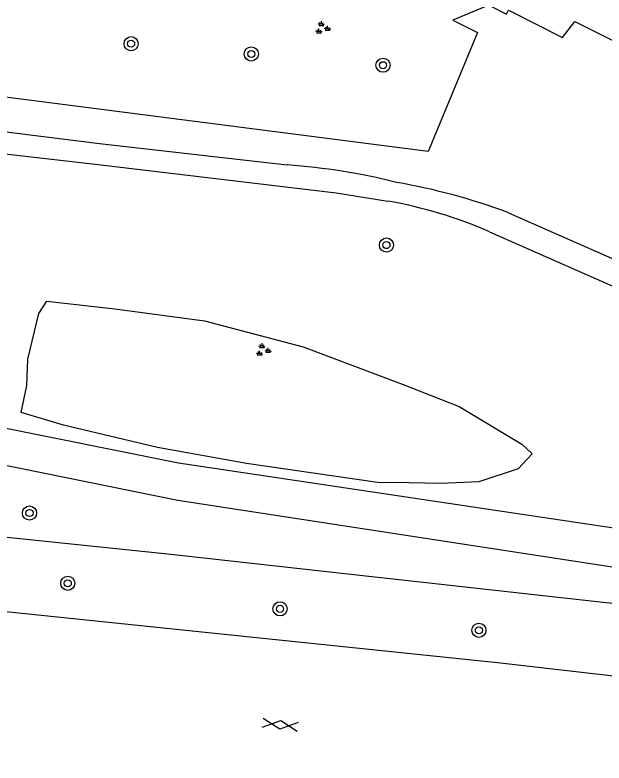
# Model space of a CAD drawing. Extents: x 132994 to 136000, y 393499 to 395512.
# Drawn here: x 133941.42 to 133974.72, y 395003.07 to 395045.32 of the extents above; entities that cross this region are included whole.
import ezdxf

# ---------------------------------------------------------------- set-up
doc = ezdxf.new("R2010")
doc.units = 0
for name, color, linetype in [('gg-bbg-hoofdgebouw', 7, 'Continuous'), ('gg-knt-onverhard', 7, 'Continuous'), ('gg-knt-verharding', 7, 'Continuous'), ('gt-grn-groengrens', 7, 'Continuous'), ('gt-symb-boom', 7, 'Continuous'), ('gt-symb-gesloten verharding', 7, 'Continuous'), ('gt-symb-groenvak', 7, 'Continuous')]:
    doc.layers.add(name, color=color, linetype=linetype)

# ---------------------------------------------------------------- blocks, each defined once
blk = doc.blocks.new('gt0-GESVH1')
at = {"layer": 'gt-symb-gesloten verharding'}
for p, q in [((-0.992, -0.261), (0.008, 0.239)), ((0.008, -0.261), (-0.992, 0.239)), ((0.008, 0.239), (1.008, -0.261)), ((1.008, 0.239), (0.008, -0.261))]:
    blk.add_line(p, q, dxfattribs=at)
blk = doc.blocks.new('gt0-BOOM')
at = {"layer": 'gt-symb-boom'}
for radius in [0.4, 0.2]:
    blk.add_circle((0, 0), radius, dxfattribs=at)
blk = doc.blocks.new('gt0-GRVAK')
at = {"layer": 'gt-symb-groenvak'}
for p, q in [((-0.11, 0.189), (-0.228, 0.24)), ((-0.182, 0.153), (0.088, 0.153)), ((-0.091, 0.211), (-0.156, 0.322)), ((-0.047, 0.214), (-0.047, 0.393)), ((-0.004, 0.211), (0.061, 0.322)), ((0.015, 0.189), (0.133, 0.24)), ((0.262, -0.052), (0.197, 0.059)), ((0.305, -0.049), (0.305, 0.13)), ((0.349, -0.052), (0.414, 0.059)), ((-0.245, -0.228), (-0.363, -0.177)), ((-0.318, -0.264), (-0.047, -0.264)), ((-0.226, -0.206), (-0.291, -0.095)), ((-0.183, -0.203), (-0.183, -0.024)), ((-0.139, -0.206), (-0.074, -0.095)), ((-0.12, -0.228), (-0.002, -0.177)), ((0.243, -0.074), (0.125, -0.023)), ((0.17, -0.11), (0.441, -0.11)), ((0.368, -0.074), (0.486, -0.023))]:
    blk.add_line(p, q, dxfattribs=at)

msp = doc.modelspace()

# ---------------------------------------------------------------- linework, layer by layer
at = {"layer": 'gg-bbg-hoofdgebouw'}
msp.add_lwpolyline([(133968.2, 395045.87), (133969.21, 395045.359), (133969.322, 395045.583), (133972.376, 395044.053), (133973.074, 395044.956), (133978.403, 395042.286), (133978.098, 395041.186), (133981.227, 395039.618), (133981.191, 395039.547), (133981.629, 395039.328)], dxfattribs=at)
at = {"layer": 'gg-knt-onverhard'}
for points in [[(133922.989, 395040.957), (133946.195, 395038.069), (133956.814, 395036.849)], [(133928.025, 395038.954), (133946.119, 395036.88), (133959.575, 395035.276), (133962.488, 395034.811)], [(133969.325, 395034.144), (133986.177, 395026.737), (134000, 395020.4)], [(133968.248, 395033.077), (133985.681, 395025.394), (134000, 395018.903)], [(133921.687, 395026.998), (133924.119, 395025.384), (133934.098, 395023.926), (133940.061, 395022.156), (133950.66, 395020.035), (133979.685, 395015.695), (134005.391, 395013.17), (134007.707, 395012.899), (134013.728, 395012.679)], [(133921.388, 395024.111), (133924.187, 395023.575), (133933.808, 395021.833), (133940.399, 395019.981), (133950.631, 395017.923), (133979.355, 395013.512), (134000.063, 395011.61), (134007.197, 395010.989), (134026.817, 395008.231)]]:
    msp.add_lwpolyline(points, dxfattribs=at)
for centre, radius, start, end in [((133954.275, 395001.104), 35.835, 75.9368, 85.9377), ((133956.951, 395001.09), 35.295, 69.476, 80.1591), ((133958.114, 395009.849), 25.342, 66.4299, 80.0621)]:
    msp.add_arc(centre, radius, start, end, dxfattribs=at)
at = {"layer": 'gg-knt-verharding'}
msp.add_lwpolyline([(134000, 395005.126), (133968.702, 395008.724), (133931.996, 395012.531), (133925.999, 395013.215)], dxfattribs=at)
at = {"layer": 'gt-grn-groengrens'}
for points in [[(133968.2, 395045.87), (133966.161, 395045.031), (133967.56, 395044.327), (133964.772, 395037.602), (133932.219, 395041.784), (133923.566, 395042.716)], [(133961.912, 395018.911), (133954.503, 395019.994), (133949.484, 395020.888), (133944.168, 395022.153), (133941.768, 395022.861), (133942.088, 395024.402), (133942.139, 395025.883), (133942.777, 395028.454), (133943.216, 395029.164), (133947.071, 395028.726), (133952.129, 395028.053), (133957.712, 395026.579), (133963.363, 395024.447), (133966.529, 395023.207), (133970.065, 395021.079), (133970.662, 395020.541), (133969.861, 395019.678), (133967.631, 395018.962), (133965.48, 395018.867), (133963.692, 395018.904), (133961.912, 395018.911)], [(134182.053, 394985.328), (134152.759, 394988.578), (134097.505, 394994.543), (134077.953, 394997.217), (134066.896, 394998.198), (134052.029, 395000.516), (134046.859, 395001.544), (134037.232, 395003.416), (134024.371, 395006.212), (133997.921, 395009.563), (133950.235, 395014.854), (133938.777, 395016.031)]]:
    msp.add_lwpolyline(points, dxfattribs=at)

# ---------------------------------------------------------------- block references
at = {"layer": 'gt-symb-boom'}
for p, rotation in [((133947.984, 395043.698), -4.877880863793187), ((133954.779, 395043.117), -4.8778808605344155)]:
    msp.add_blockref('gt0-BOOM', p, dxfattribs=dict(at, rotation=rotation))
for p in [(133962.226, 395042.481), (133962.418, 395032.324), (133942.242, 395017.191), (133944.405, 395013.222), (133956.402, 395011.781), (133967.644, 395010.567)]:
    msp.add_blockref('gt0-BOOM', p, dxfattribs=at)
at = {"layer": 'gt-symb-gesloten verharding', "rotation": -6.485660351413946}
msp.add_blockref('gt0-GESVH1', (133956.405, 395005.245), dxfattribs=at)
at = {"layer": 'gt-symb-groenvak'}
for p in [(133958.786, 395044.576), (133955.432, 395026.383)]:
    msp.add_blockref('gt0-GRVAK', p, dxfattribs=at)

doc.saveas('drawing.dxf')
